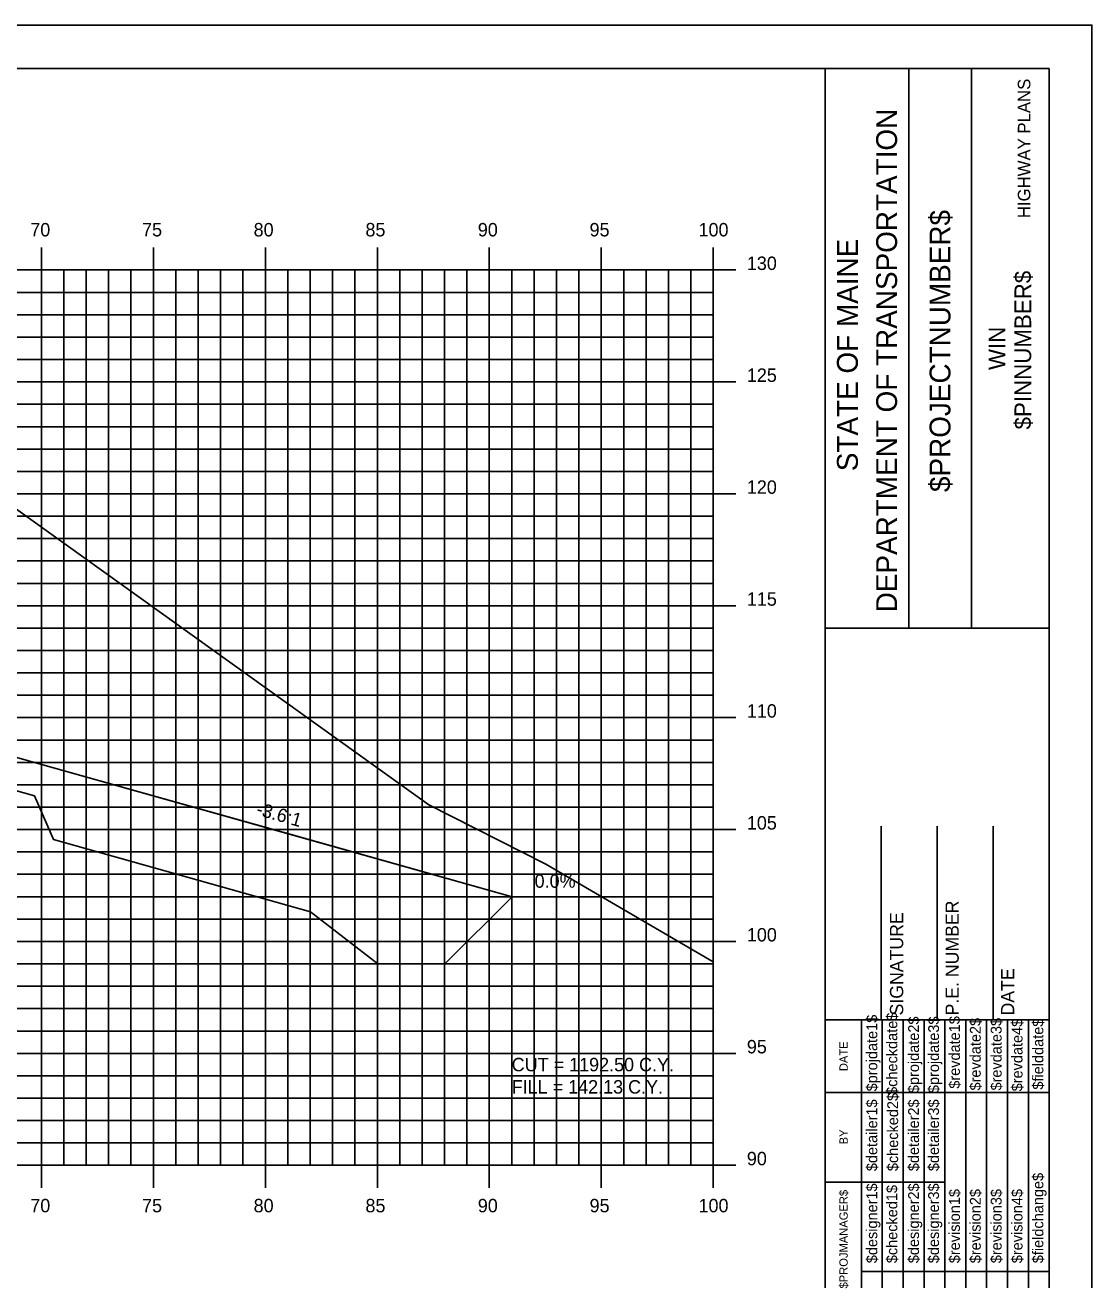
# Model space of a CAD drawing. Extents: x 850598 to 870284, y 366541 to 366651.
# Drawn here: x 854490 to 854537.7, y 366595.1 to 366651.2 of the extents above; entities that cross this region are included whole.
import ezdxf

# ---------------------------------------------------------------- set-up
doc = ezdxf.new("R2010")
doc.units = 0
for name, color, linetype in [('ANNOTATION', 7, 'Continuous'), ('BORDER', 7, 'Continuous'), ('D_Drainage_RipRap', 7, 'Continuous'), ('D_Roadway_Centerline', 7, 'Continuous'), ('D_Roadway_SlopeLines', 7, 'Continuous'), ('D_Text_Standard', 7, 'Continuous'), ('H_V ANNOTATION', 7, 'Continuous'), ('HIGHWAY_TITLE', 7, 'Continuous'), ('MAJOR', 7, 'Continuous'), ('MINOR', 7, 'Continuous'), ('PLOT BOUNDARY', 7, 'Continuous'), ('S_Roadway_Centerline', 7, 'Continuous')]:
    doc.layers.add(name, color=color, linetype=linetype)

msp = doc.modelspace()

# ---------------------------------------------------------------- linework, layer by layer
at = {"layer": 'BORDER'}
for p, q in [((854535.758, 366649.225), (854375.758, 366649.225)), ((854525.758, 366544.225), (854525.758, 366649.225)), ((854529.487, 366624.222), (854529.487, 366649.222)), ((854532.282, 366624.222), (854532.282, 366649.222)), ((854535.758, 366544.225), (854535.758, 366649.225)), ((854525.759, 366624.219), (854535.758, 366624.219)), ((854528.258, 366606.728), (854528.258, 366615.376)), ((854530.758, 366606.728), (854530.758, 366615.376)), ((854533.258, 366606.728), (854533.258, 366615.376)), ((854525.758, 366606.728), (854535.758, 366606.728))]:
    msp.add_line(p, q, dxfattribs=at)
for points in [[(854527.373, 366603.478), (854527.373, 366606.728)], [(854528.306, 366589.231), (854528.306, 366606.728)], [(854529.238, 366606.728), (854529.238, 366589.231)], [(854530.169, 366589.231), (854530.169, 366606.728)], [(854531.101, 366589.231), (854531.101, 366606.728)], [(854532.033, 366589.231), (854532.033, 366606.728)], [(854532.964, 366589.231), (854532.964, 366606.728)], [(854533.896, 366589.231), (854533.896, 366606.728)], [(854534.828, 366589.231), (854534.828, 366606.728)], [(854527.374, 366589.231), (854527.374, 366606.022)], [(854525.758, 366603.478), (854535.758, 366603.478)], [(854525.758, 366599.478), (854527.374, 366599.478)], [(854527.373, 366599.478), (854531.1, 366599.478)], [(854527.373, 366595.478), (854535.758, 366595.478)]]:
    msp.add_lwpolyline(points, dxfattribs=at)
at = {"layer": 'D_Drainage_RipRap'}
msp.add_lwpolyline([(854490.442, 366618.225), (854501.913, 366614.999), (854511.775, 366612.225), (854508.775, 366609.225), (854505.775, 366609.225), (854502.775, 366611.549), (854491.304, 366614.775), (854490.442, 366616.725), (854443.758, 366629.855), (854443.758, 366631.355)], close=True, dxfattribs=at)
at = {"layer": 'D_Roadway_Centerline'}
msp.add_lwpolyline([(854391.642, 366628.77), (854395.758, 366630.142), (854399.56, 366631.409), (854405.758, 366633.475), (854409.758, 366633.715), (854420.758, 366634.045), (854431.758, 366633.715), (854435.758, 366633.475), (854437.758, 366633.355), (854443.758, 366631.355), (854490.442, 366618.225), (854501.913, 366614.999), (854511.775, 366612.225), (854515.775, 366612.225)], dxfattribs=at)
at = {"layer": 'D_Roadway_SlopeLines'}
msp.add_lwpolyline([(854443.758, 366631.355), (854511.775, 366612.225), (854511.775, 366612.225)], dxfattribs=at)
at = {"layer": 'MAJOR'}
for p, q in [((854490.758, 366641.227), (854490.758, 366640.225)), ((854490.758, 366641.227), (854490.758, 366640.225)), ((854495.758, 366641.227), (854495.758, 366640.225)), ((854495.758, 366641.227), (854495.758, 366640.225)), ((854500.758, 366641.227), (854500.758, 366640.225)), ((854500.758, 366641.227), (854500.758, 366640.225)), ((854505.758, 366641.227), (854505.758, 366640.225)), ((854505.758, 366641.227), (854505.758, 366640.225)), ((854510.758, 366641.227), (854510.758, 366640.225)), ((854510.758, 366641.227), (854510.758, 366640.225)), ((854515.758, 366641.227), (854515.758, 366640.225)), ((854515.758, 366641.227), (854515.758, 366640.225)), ((854520.758, 366641.227), (854520.758, 366640.225)), ((854520.758, 366641.227), (854520.758, 366640.225)), ((854380.758, 366640.225), (854520.758, 366640.225)), ((854380.758, 366640.225), (854520.758, 366640.225)), ((854380.758, 366640.225), (854520.758, 366640.225)), ((854380.758, 366640.225), (854520.758, 366640.225)), ((854490.758, 366600.225), (854490.758, 366640.225)), ((854490.758, 366600.225), (854490.758, 366640.225)), ((854495.758, 366600.225), (854495.758, 366640.225)), ((854495.758, 366600.225), (854495.758, 366640.225)), ((854500.758, 366600.225), (854500.758, 366640.225)), ((854500.758, 366600.225), (854500.758, 366640.225)), ((854505.758, 366600.225), (854505.758, 366640.225)), ((854505.758, 366600.225), (854505.758, 366640.225)), ((854510.758, 366600.225), (854510.758, 366640.225)), ((854510.758, 366600.225), (854510.758, 366640.225)), ((854515.758, 366600.225), (854515.758, 366640.225)), ((854515.758, 366600.225), (854515.758, 366640.225)), ((854521.76, 366640.225), (854519.756, 366640.225)), ((854521.76, 366640.225), (854519.756, 366640.225)), ((854520.758, 366600.225), (854520.758, 366640.225)), ((854520.758, 366600.225), (854520.758, 366640.225)), ((854520.758, 366600.225), (854520.758, 366640.225)), ((854520.758, 366600.225), (854520.758, 366640.225)), ((854380.758, 366635.225), (854520.758, 366635.225)), ((854380.758, 366635.225), (854520.758, 366635.225)), ((854521.76, 366635.225), (854519.756, 366635.225)), ((854521.76, 366635.225), (854519.756, 366635.225)), ((854380.758, 366630.225), (854520.758, 366630.225)), ((854380.758, 366630.225), (854520.758, 366630.225)), ((854521.76, 366630.225), (854519.756, 366630.225)), ((854521.76, 366630.225), (854519.756, 366630.225)), ((854380.758, 366625.225), (854520.758, 366625.225)), ((854380.758, 366625.225), (854520.758, 366625.225)), ((854521.76, 366625.225), (854519.756, 366625.225)), ((854521.76, 366625.225), (854519.756, 366625.225)), ((854380.758, 366620.225), (854520.758, 366620.225)), ((854380.758, 366620.225), (854520.758, 366620.225)), ((854521.76, 366620.225), (854519.756, 366620.225)), ((854521.76, 366620.225), (854519.756, 366620.225)), ((854380.758, 366615.225), (854520.758, 366615.225)), ((854380.758, 366615.225), (854520.758, 366615.225)), ((854521.76, 366615.225), (854519.756, 366615.225)), ((854521.76, 366615.225), (854519.756, 366615.225)), ((854380.758, 366610.225), (854520.758, 366610.225)), ((854380.758, 366610.225), (854520.758, 366610.225)), ((854521.76, 366610.225), (854519.756, 366610.225)), ((854521.76, 366610.225), (854519.756, 366610.225)), ((854380.758, 366605.225), (854520.758, 366605.225)), ((854380.758, 366605.225), (854520.758, 366605.225)), ((854521.76, 366605.225), (854519.756, 366605.225)), ((854521.76, 366605.225), (854519.756, 366605.225)), ((854380.758, 366600.225), (854520.758, 366600.225)), ((854380.758, 366600.225), (854520.758, 366600.225)), ((854380.758, 366600.225), (854520.758, 366600.225)), ((854380.758, 366600.225), (854520.758, 366600.225)), ((854490.758, 366599.223), (854490.758, 366600.225)), ((854490.758, 366599.223), (854490.758, 366600.225)), ((854495.758, 366599.223), (854495.758, 366600.225)), ((854495.758, 366599.223), (854495.758, 366600.225)), ((854500.758, 366599.223), (854500.758, 366600.225)), ((854500.758, 366599.223), (854500.758, 366600.225)), ((854505.758, 366599.223), (854505.758, 366600.225)), ((854505.758, 366599.223), (854505.758, 366600.225)), ((854510.758, 366599.223), (854510.758, 366600.225)), ((854510.758, 366599.223), (854510.758, 366600.225)), ((854515.758, 366599.223), (854515.758, 366600.225)), ((854515.758, 366599.223), (854515.758, 366600.225)), ((854521.76, 366600.225), (854519.756, 366600.225)), ((854521.76, 366600.225), (854519.756, 366600.225)), ((854520.758, 366599.223), (854520.758, 366600.225)), ((854520.758, 366599.223), (854520.758, 366600.225))]:
    msp.add_line(p, q, dxfattribs=at)
at = {"layer": 'MINOR'}
for p, q in [((854491.758, 366600.225), (854491.758, 366640.225)), ((854491.758, 366600.225), (854491.758, 366640.225)), ((854492.758, 366600.225), (854492.758, 366640.225)), ((854492.758, 366600.225), (854492.758, 366640.225)), ((854493.758, 366600.225), (854493.758, 366640.225)), ((854493.758, 366600.225), (854493.758, 366640.225)), ((854494.758, 366600.225), (854494.758, 366640.225)), ((854494.758, 366600.225), (854494.758, 366640.225)), ((854496.758, 366600.225), (854496.758, 366640.225)), ((854496.758, 366600.225), (854496.758, 366640.225)), ((854497.758, 366600.225), (854497.758, 366640.225)), ((854497.758, 366600.225), (854497.758, 366640.225)), ((854498.758, 366600.225), (854498.758, 366640.225)), ((854498.758, 366600.225), (854498.758, 366640.225)), ((854499.758, 366600.225), (854499.758, 366640.225)), ((854499.758, 366600.225), (854499.758, 366640.225)), ((854501.758, 366600.225), (854501.758, 366640.225)), ((854501.758, 366600.225), (854501.758, 366640.225)), ((854502.758, 366600.225), (854502.758, 366640.225)), ((854502.758, 366600.225), (854502.758, 366640.225)), ((854503.758, 366600.225), (854503.758, 366640.225)), ((854503.758, 366600.225), (854503.758, 366640.225)), ((854504.758, 366600.225), (854504.758, 366640.225)), ((854504.758, 366600.225), (854504.758, 366640.225)), ((854506.758, 366600.225), (854506.758, 366640.225)), ((854506.758, 366600.225), (854506.758, 366640.225)), ((854507.758, 366600.225), (854507.758, 366640.225)), ((854507.758, 366600.225), (854507.758, 366640.225)), ((854508.758, 366600.225), (854508.758, 366640.225)), ((854508.758, 366600.225), (854508.758, 366640.225)), ((854509.758, 366600.225), (854509.758, 366640.225)), ((854509.758, 366600.225), (854509.758, 366640.225)), ((854511.758, 366600.225), (854511.758, 366640.225)), ((854511.758, 366600.225), (854511.758, 366640.225)), ((854512.758, 366600.225), (854512.758, 366640.225)), ((854512.758, 366600.225), (854512.758, 366640.225)), ((854513.758, 366600.225), (854513.758, 366640.225)), ((854513.758, 366600.225), (854513.758, 366640.225)), ((854514.758, 366600.225), (854514.758, 366640.225)), ((854514.758, 366600.225), (854514.758, 366640.225)), ((854516.758, 366600.225), (854516.758, 366640.225)), ((854516.758, 366600.225), (854516.758, 366640.225)), ((854517.758, 366600.225), (854517.758, 366640.225)), ((854517.758, 366600.225), (854517.758, 366640.225)), ((854518.758, 366600.225), (854518.758, 366640.225)), ((854518.758, 366600.225), (854518.758, 366640.225)), ((854519.758, 366600.225), (854519.758, 366640.225)), ((854519.758, 366600.225), (854519.758, 366640.225)), ((854380.758, 366639.225), (854520.758, 366639.225)), ((854380.758, 366639.225), (854520.758, 366639.225)), ((854520.758, 366639.225), (854519.756, 366639.225)), ((854520.758, 366639.225), (854519.756, 366639.225)), ((854380.758, 366638.225), (854520.758, 366638.225)), ((854380.758, 366638.225), (854520.758, 366638.225)), ((854520.758, 366638.225), (854519.756, 366638.225)), ((854520.758, 366638.225), (854519.756, 366638.225)), ((854380.758, 366637.225), (854520.758, 366637.225)), ((854380.758, 366637.225), (854520.758, 366637.225)), ((854520.758, 366637.225), (854519.756, 366637.225)), ((854520.758, 366637.225), (854519.756, 366637.225)), ((854380.758, 366636.225), (854520.758, 366636.225)), ((854380.758, 366636.225), (854520.758, 366636.225)), ((854520.758, 366636.225), (854519.756, 366636.225)), ((854520.758, 366636.225), (854519.756, 366636.225)), ((854380.758, 366634.225), (854520.758, 366634.225)), ((854380.758, 366634.225), (854520.758, 366634.225)), ((854520.758, 366634.225), (854519.756, 366634.225)), ((854520.758, 366634.225), (854519.756, 366634.225)), ((854380.758, 366633.225), (854520.758, 366633.225)), ((854380.758, 366633.225), (854520.758, 366633.225)), ((854520.758, 366633.225), (854519.756, 366633.225)), ((854520.758, 366633.225), (854519.756, 366633.225)), ((854380.758, 366632.225), (854520.758, 366632.225)), ((854380.758, 366632.225), (854520.758, 366632.225)), ((854520.758, 366632.225), (854519.756, 366632.225)), ((854520.758, 366632.225), (854519.756, 366632.225)), ((854380.758, 366631.225), (854520.758, 366631.225)), ((854380.758, 366631.225), (854520.758, 366631.225)), ((854520.758, 366631.225), (854519.756, 366631.225)), ((854520.758, 366631.225), (854519.756, 366631.225)), ((854380.758, 366629.225), (854520.758, 366629.225)), ((854380.758, 366629.225), (854520.758, 366629.225)), ((854520.758, 366629.225), (854519.756, 366629.225)), ((854520.758, 366629.225), (854519.756, 366629.225)), ((854380.758, 366628.225), (854520.758, 366628.225)), ((854380.758, 366628.225), (854520.758, 366628.225)), ((854520.758, 366628.225), (854519.756, 366628.225)), ((854520.758, 366628.225), (854519.756, 366628.225)), ((854380.758, 366627.225), (854520.758, 366627.225)), ((854380.758, 366627.225), (854520.758, 366627.225)), ((854520.758, 366627.225), (854519.756, 366627.225)), ((854520.758, 366627.225), (854519.756, 366627.225)), ((854380.758, 366626.225), (854520.758, 366626.225)), ((854380.758, 366626.225), (854520.758, 366626.225)), ((854520.758, 366626.225), (854519.756, 366626.225)), ((854520.758, 366626.225), (854519.756, 366626.225)), ((854380.758, 366624.225), (854520.758, 366624.225)), ((854380.758, 366624.225), (854520.758, 366624.225)), ((854520.758, 366624.225), (854519.756, 366624.225)), ((854520.758, 366624.225), (854519.756, 366624.225)), ((854380.758, 366623.225), (854520.758, 366623.225)), ((854380.758, 366623.225), (854520.758, 366623.225)), ((854520.758, 366623.225), (854519.756, 366623.225)), ((854520.758, 366623.225), (854519.756, 366623.225)), ((854380.758, 366622.225), (854520.758, 366622.225)), ((854380.758, 366622.225), (854520.758, 366622.225)), ((854520.758, 366622.225), (854519.756, 366622.225)), ((854520.758, 366622.225), (854519.756, 366622.225)), ((854380.758, 366621.225), (854520.758, 366621.225)), ((854380.758, 366621.225), (854520.758, 366621.225)), ((854520.758, 366621.225), (854519.756, 366621.225)), ((854520.758, 366621.225), (854519.756, 366621.225)), ((854380.758, 366619.225), (854520.758, 366619.225)), ((854380.758, 366619.225), (854520.758, 366619.225)), ((854520.758, 366619.225), (854519.756, 366619.225)), ((854520.758, 366619.225), (854519.756, 366619.225)), ((854380.758, 366618.225), (854520.758, 366618.225)), ((854380.758, 366618.225), (854520.758, 366618.225)), ((854520.758, 366618.225), (854519.756, 366618.225)), ((854520.758, 366618.225), (854519.756, 366618.225)), ((854380.758, 366617.225), (854520.758, 366617.225)), ((854380.758, 366617.225), (854520.758, 366617.225)), ((854520.758, 366617.225), (854519.756, 366617.225)), ((854520.758, 366617.225), (854519.756, 366617.225)), ((854380.758, 366616.225), (854520.758, 366616.225)), ((854380.758, 366616.225), (854520.758, 366616.225)), ((854520.758, 366616.225), (854519.756, 366616.225)), ((854520.758, 366616.225), (854519.756, 366616.225)), ((854380.758, 366614.225), (854520.758, 366614.225)), ((854380.758, 366614.225), (854520.758, 366614.225)), ((854520.758, 366614.225), (854519.756, 366614.225)), ((854520.758, 366614.225), (854519.756, 366614.225)), ((854380.758, 366613.225), (854520.758, 366613.225)), ((854380.758, 366613.225), (854520.758, 366613.225)), ((854520.758, 366613.225), (854519.756, 366613.225)), ((854520.758, 366613.225), (854519.756, 366613.225)), ((854380.758, 366612.225), (854520.758, 366612.225)), ((854380.758, 366612.225), (854520.758, 366612.225)), ((854520.758, 366612.225), (854519.756, 366612.225)), ((854520.758, 366612.225), (854519.756, 366612.225)), ((854380.758, 366611.225), (854520.758, 366611.225)), ((854380.758, 366611.225), (854520.758, 366611.225)), ((854520.758, 366611.225), (854519.756, 366611.225)), ((854520.758, 366611.225), (854519.756, 366611.225)), ((854380.758, 366609.225), (854520.758, 366609.225)), ((854380.758, 366609.225), (854520.758, 366609.225)), ((854520.758, 366609.225), (854519.756, 366609.225)), ((854520.758, 366609.225), (854519.756, 366609.225)), ((854380.758, 366608.225), (854520.758, 366608.225)), ((854380.758, 366608.225), (854520.758, 366608.225)), ((854520.758, 366608.225), (854519.756, 366608.225)), ((854520.758, 366608.225), (854519.756, 366608.225)), ((854380.758, 366607.225), (854520.758, 366607.225)), ((854380.758, 366607.225), (854520.758, 366607.225)), ((854520.758, 366607.225), (854519.756, 366607.225)), ((854520.758, 366607.225), (854519.756, 366607.225)), ((854380.758, 366606.225), (854520.758, 366606.225)), ((854380.758, 366606.225), (854520.758, 366606.225)), ((854520.758, 366606.225), (854519.756, 366606.225)), ((854520.758, 366606.225), (854519.756, 366606.225)), ((854380.758, 366604.225), (854520.758, 366604.225)), ((854380.758, 366604.225), (854520.758, 366604.225)), ((854520.758, 366604.225), (854519.756, 366604.225)), ((854520.758, 366604.225), (854519.756, 366604.225)), ((854380.758, 366603.225), (854520.758, 366603.225)), ((854380.758, 366603.225), (854520.758, 366603.225)), ((854520.758, 366603.225), (854519.756, 366603.225)), ((854520.758, 366603.225), (854519.756, 366603.225)), ((854380.758, 366602.225), (854520.758, 366602.225)), ((854380.758, 366602.225), (854520.758, 366602.225)), ((854520.758, 366602.225), (854519.756, 366602.225)), ((854520.758, 366602.225), (854519.756, 366602.225)), ((854380.758, 366601.225), (854520.758, 366601.225)), ((854380.758, 366601.225), (854520.758, 366601.225)), ((854520.758, 366601.225), (854519.756, 366601.225)), ((854520.758, 366601.225), (854519.756, 366601.225))]:
    msp.add_line(p, q, dxfattribs=at)
at = {"layer": 'PLOT BOUNDARY'}
msp.add_lwpolyline([(854367.665, 366541.166), (854537.665, 366541.166), (854537.665, 366651.166), (854367.665, 366651.166)], close=True, dxfattribs=at)
at = {"layer": 'S_Roadway_Centerline'}
msp.add_lwpolyline([(854380.758, 366628.508), (854387.481, 366628.666), (854396.452, 366628.89), (854428.504, 366630.299), (854439.32, 366630.767), (854440.119, 366630.742), (854440.945, 366630.508), (854445.369, 366630.4), (854448.829, 366631.44), (854450.878, 366631.979), (854451.786, 366632.287), (854453.502, 366632.75), (854459.844, 366633), (854468.231, 366633.322), (854477.188, 366632.786), (854482.338, 366632.325), (854483.503, 366632.214), (854485.184, 366631.792), (854487.489, 366630.841), (854488.157, 366630.597), (854490.279, 366629.084), (854508.053, 366616.325), (854513.288, 366613.68), (854520.758, 366609.311)], dxfattribs=at)

# ---------------------------------------------------------------- texts
at = {"layer": 'ANNOTATION'}
msp.add_text('-3.6:1', height=0.6, rotation=344.2912, dxfattribs=at).set_placement((854500.311, 366615.888))
msp.add_text('0.0%', height=0.6, dxfattribs=at).set_placement((854512.78, 366612.625))
at = {"layer": 'BORDER'}
for s, height, p in [('DEPARTMENT OF TRANSPORTATION', 0.93176, (854528.965, 366624.931)), ('$PROJECTNUMBER$', 0.93176, (854531.35, 366630.304)), ('STATE OF MAINE', 0.93176, (854527.214, 366631.237)), ('$PINNUMBER$', 0.74527, (854534.954, 366633.1)), ('WIN', 0.7453, (854533.795, 366635.755)), ('SIGNATURE', 0.5906, (854529.239, 366606.92)), ('P.E. NUMBER', 0.59055, (854531.719, 366606.92)), ('DATE', 0.5906, (854534.199, 366606.92)), ('$checkdate$', 0.48455, (854528.976, 366603.371)), ('$projdate1$', 0.48455, (854528.081, 366603.529)), ('$projdate2$', 0.48455, (854529.945, 366603.45)), ('$projdate3$', 0.48455, (854530.839, 366603.45)), ('$revdate1$', 0.4845, (854531.771, 366603.647)), ('$revdate2$', 0.4845, (854532.702, 366603.568)), ('$revdate3$', 0.4845, (854533.634, 366603.568)), ('$revdate4$', 0.4845, (854534.566, 366603.529)), ('$fielddate$', 0.48455, (854535.498, 366603.607)), ('DATE', 0.3714, (854526.763, 366604.434)), ('$detailer1$', 0.48455, (854528.081, 366599.963)), ('$checked2$', 0.4845, (854529.013, 366599.963)), ('$detailer2$', 0.48455, (854529.945, 366599.963)), ('$detailer3$', 0.48455, (854530.839, 366599.963)), ('BY', 0.3714, (854526.763, 366601.163)), ('$fieldchange$', 0.48455, (854535.498, 366595.851)), ('$designer1$', 0.48455, (854528.081, 366595.851)), ('$checked1$', 0.4845, (854528.976, 366595.851)), ('$designer2$', 0.48455, (854529.945, 366595.851)), ('$designer3$', 0.48455, (854530.839, 366595.851)), ('$revision1$', 0.48455, (854531.771, 366595.851)), ('$revision2$', 0.48455, (854532.702, 366595.851)), ('$revision3$', 0.48455, (854533.634, 366595.851)), ('$revision4$', 0.48455, (854534.566, 366595.851)), ('$PROJMANAGER$', 0.37275, (854526.763, 366594.723))]:
    msp.add_text(s, height=height, rotation=90, dxfattribs=at).set_placement(p)
at = {"layer": 'D_Text_Standard'}
for s, p in [('CUT = 1192.50 C.Y.', (854511.758, 366604.425)), ('FILL = 142.13 C.Y.', (854511.758, 366603.429))]:
    msp.add_text(s, height=0.6, dxfattribs=at).set_placement(p)
at = {"layer": 'H_V ANNOTATION'}
for s, p in [('70', (854490.26, 366641.725)), ('75', (854495.252, 366641.725)), ('80', (854500.234, 366641.725)), ('85', (854505.226, 366641.725)), ('90', (854510.244, 366641.725)), ('95', (854515.236, 366641.725)), ('100', (854520.1, 366641.725)), ('130', (854522.258, 366640.225)), ('125', (854522.258, 366635.225)), ('120', (854522.258, 366630.225)), ('115', (854522.258, 366625.225)), ('110', (854522.258, 366620.225)), ('105', (854522.258, 366615.225)), ('100', (854522.258, 366610.225)), ('95', (854522.258, 366605.225)), ('90', (854522.258, 366600.225)), ('70', (854490.26, 366598.125)), ('75', (854495.252, 366598.125)), ('80', (854500.234, 366598.125)), ('85', (854505.226, 366598.125)), ('90', (854510.244, 366598.125)), ('95', (854515.236, 366598.125)), ('100', (854520.1, 366598.125))]:
    msp.add_text(s, height=0.6, dxfattribs=at).set_placement(p)
at = {"layer": 'HIGHWAY_TITLE'}
msp.add_text('HIGHWAY PLANS', height=0.55901, rotation=90, dxfattribs=at).set_placement((854534.917, 366642.541))

doc.saveas('drawing.dxf')
